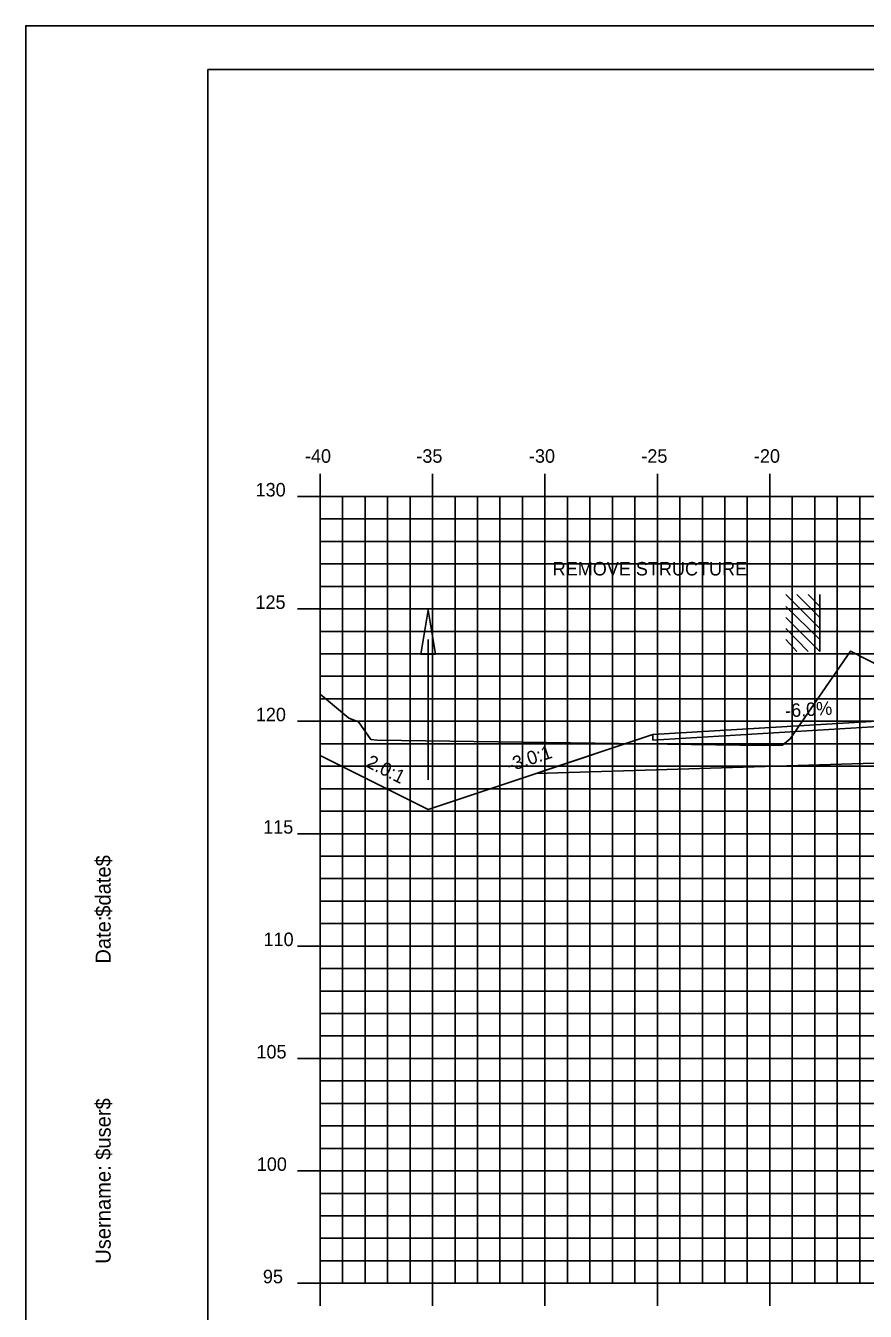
# Model space of a CAD drawing. Extents: x 850598 to 870284, y 366541 to 366651.
# Drawn here: x 859911.6 to 859948.9, y 366594 to 366651.2 of the extents above; entities that cross this region are included whole.
import ezdxf

# ---------------------------------------------------------------- set-up
doc = ezdxf.new("R2010")
doc.units = 0
for name, color, linetype in [('ANNOTATION', 7, 'Continuous'), ('BORDER', 7, 'Continuous'), ('D_Drainage_Ditch_Line', 7, 'Continuous'), ('D_Roadway_Centerline', 7, 'Continuous'), ('D_Roadway_Edge_Shoulder', 7, 'Continuous'), ('D_Roadway_SlopeLines', 7, 'Continuous'), ('D_Roadway_SubGrade', 7, 'Continuous'), ('H_V ANNOTATION', 7, 'Continuous'), ('MAJOR', 7, 'Continuous'), ('MINOR', 7, 'Continuous'), ('PLOT BOUNDARY', 7, 'Continuous'), ('S_Buildings_Ruins', 7, 'Continuous'), ('S_Roadway_Centerline', 7, 'Continuous')]:
    doc.layers.add(name, color=color, linetype=linetype)

msp = doc.modelspace()

# ---------------------------------------------------------------- linework, layer by layer
at = {"layer": 'BORDER'}
for p, q in [((860079.672, 366649.225), (859919.672, 366649.225)), ((859919.672, 366649.225), (859919.672, 366544.225))]:
    msp.add_line(p, q, dxfattribs=at)
at = {"layer": 'D_Drainage_Ditch_Line'}
msp.add_line((859929.472, 366617.616), (859929.472, 366623.859), dxfattribs=at)
msp.add_lwpolyline([(859929.144, 366623.203), (859929.8, 366623.203), (859929.472, 366625.172)], close=True, dxfattribs=at)
at = {"layer": 'D_Roadway_Centerline'}
msp.add_lwpolyline([(859924.672, 366618.704), (859929.472, 366616.304), (859934.283, 366617.907), (859939.472, 366619.637), (859953.672, 366620.489), (859964.672, 366620.819), (859975.672, 366620.489), (859979.672, 366620.249), (859981.672, 366620.129), (859987.672, 366618.129), (860031.515, 366608.243), (860048.263, 366604.467), (860058.125, 366602.243), (860062.125, 366602.243)], dxfattribs=at)
at = {"layer": 'D_Roadway_Edge_Shoulder'}
msp.add_lwpolyline([(859953.672, 366620.489), (859939.472, 366619.637), (859939.472, 366619.387), (859952.672, 366620.179), (859953.672, 366620.239)], close=True, dxfattribs=at)
at = {"layer": 'D_Roadway_SlopeLines'}
for points in [[(859939.472, 366619.637), (859929.472, 366616.304)], [(859929.472, 366616.304), (859924.672, 366618.704)]]:
    msp.add_lwpolyline(points, dxfattribs=at)
at = {"layer": 'D_Roadway_SubGrade'}
msp.add_lwpolyline([(859953.672, 366619.989), (859952.672, 366619.929), (859952.672, 366620.179), (859939.472, 366619.387), (859939.472, 366619.637), (859934.283, 366617.907), (859953.672, 366618.489)], close=True, dxfattribs=at)
msp.add_lwpolyline([(859939.472, 366619.637), (859934.283, 366617.907), (859939.472, 366619.637)], dxfattribs=at)
at = {"layer": 'MAJOR'}
for p, q in [((859924.672, 366631.227), (859924.672, 366630.225)), ((859924.672, 366631.227), (859924.672, 366630.225)), ((859929.672, 366631.227), (859929.672, 366630.225)), ((859929.672, 366631.227), (859929.672, 366630.225)), ((859934.672, 366631.227), (859934.672, 366630.225)), ((859934.672, 366631.227), (859934.672, 366630.225)), ((859939.672, 366631.227), (859939.672, 366630.225)), ((859939.672, 366631.227), (859939.672, 366630.225)), ((859944.672, 366631.227), (859944.672, 366630.225)), ((859944.672, 366631.227), (859944.672, 366630.225)), ((859923.67, 366630.225), (859924.672, 366630.225)), ((859923.67, 366630.225), (859924.672, 366630.225)), ((859924.672, 366630.225), (860064.672, 366630.225)), ((859924.672, 366595.225), (859924.672, 366630.225)), ((859924.672, 366595.225), (859924.672, 366630.225)), ((859924.672, 366630.225), (860064.672, 366630.225)), ((859924.672, 366630.225), (860064.672, 366630.225)), ((859924.672, 366595.225), (859924.672, 366630.225)), ((859924.672, 366595.225), (859924.672, 366630.225)), ((859924.672, 366630.225), (860064.672, 366630.225)), ((859929.672, 366595.225), (859929.672, 366630.225)), ((859929.672, 366595.225), (859929.672, 366630.225)), ((859934.672, 366595.225), (859934.672, 366630.225)), ((859934.672, 366595.225), (859934.672, 366630.225)), ((859939.672, 366595.225), (859939.672, 366630.225)), ((859939.672, 366595.225), (859939.672, 366630.225)), ((859944.672, 366595.225), (859944.672, 366630.225)), ((859944.672, 366595.225), (859944.672, 366630.225)), ((859923.67, 366625.225), (859924.672, 366625.225)), ((859923.67, 366625.225), (859924.672, 366625.225)), ((859924.672, 366625.225), (860064.672, 366625.225)), ((859924.672, 366625.225), (860064.672, 366625.225)), ((859923.67, 366620.225), (859924.672, 366620.225)), ((859923.67, 366620.225), (859924.672, 366620.225)), ((859924.672, 366620.225), (860064.672, 366620.225)), ((859924.672, 366620.225), (860064.672, 366620.225)), ((859923.67, 366615.225), (859924.672, 366615.225)), ((859923.67, 366615.225), (859924.672, 366615.225)), ((859924.672, 366615.225), (860064.672, 366615.225)), ((859924.672, 366615.225), (860064.672, 366615.225)), ((859923.67, 366610.225), (859924.672, 366610.225)), ((859923.67, 366610.225), (859924.672, 366610.225)), ((859924.672, 366610.225), (860064.672, 366610.225)), ((859924.672, 366610.225), (860064.672, 366610.225)), ((859923.67, 366605.225), (859924.672, 366605.225)), ((859923.67, 366605.225), (859924.672, 366605.225)), ((859924.672, 366605.225), (860064.672, 366605.225)), ((859924.672, 366605.225), (860064.672, 366605.225)), ((859923.67, 366600.225), (859924.672, 366600.225)), ((859923.67, 366600.225), (859924.672, 366600.225)), ((859924.672, 366600.225), (860064.672, 366600.225)), ((859924.672, 366600.225), (860064.672, 366600.225)), ((859923.67, 366595.225), (859924.672, 366595.225)), ((859923.67, 366595.225), (859924.672, 366595.225)), ((859924.672, 366595.225), (860064.672, 366595.225)), ((859924.672, 366595.225), (860064.672, 366595.225)), ((859924.672, 366594.223), (859924.672, 366595.225)), ((859924.672, 366595.225), (860064.672, 366595.225)), ((859924.672, 366595.225), (860064.672, 366595.225)), ((859924.672, 366594.223), (859924.672, 366595.225)), ((859929.672, 366594.223), (859929.672, 366595.225)), ((859929.672, 366594.223), (859929.672, 366595.225)), ((859934.672, 366594.223), (859934.672, 366595.225)), ((859934.672, 366594.223), (859934.672, 366595.225)), ((859939.672, 366594.223), (859939.672, 366595.225)), ((859939.672, 366594.223), (859939.672, 366595.225)), ((859944.672, 366594.223), (859944.672, 366595.225)), ((859944.672, 366594.223), (859944.672, 366595.225))]:
    msp.add_line(p, q, dxfattribs=at)
at = {"layer": 'MINOR'}
for p, q in [((859925.672, 366595.225), (859925.672, 366630.225)), ((859925.672, 366595.225), (859925.672, 366630.225)), ((859926.672, 366595.225), (859926.672, 366630.225)), ((859926.672, 366595.225), (859926.672, 366630.225)), ((859927.672, 366595.225), (859927.672, 366630.225)), ((859927.672, 366595.225), (859927.672, 366630.225)), ((859928.672, 366595.225), (859928.672, 366630.225)), ((859928.672, 366595.225), (859928.672, 366630.225)), ((859930.672, 366595.225), (859930.672, 366630.225)), ((859930.672, 366595.225), (859930.672, 366630.225)), ((859931.672, 366595.225), (859931.672, 366630.225)), ((859931.672, 366595.225), (859931.672, 366630.225)), ((859932.672, 366595.225), (859932.672, 366630.225)), ((859932.672, 366595.225), (859932.672, 366630.225)), ((859933.672, 366595.225), (859933.672, 366630.225)), ((859933.672, 366595.225), (859933.672, 366630.225)), ((859935.672, 366595.225), (859935.672, 366630.225)), ((859935.672, 366595.225), (859935.672, 366630.225)), ((859936.672, 366595.225), (859936.672, 366630.225)), ((859936.672, 366595.225), (859936.672, 366630.225)), ((859937.672, 366595.225), (859937.672, 366630.225)), ((859937.672, 366595.225), (859937.672, 366630.225)), ((859938.672, 366595.225), (859938.672, 366630.225)), ((859938.672, 366595.225), (859938.672, 366630.225)), ((859940.672, 366595.225), (859940.672, 366630.225)), ((859940.672, 366595.225), (859940.672, 366630.225)), ((859941.672, 366595.225), (859941.672, 366630.225)), ((859941.672, 366595.225), (859941.672, 366630.225)), ((859942.672, 366595.225), (859942.672, 366630.225)), ((859942.672, 366595.225), (859942.672, 366630.225)), ((859943.672, 366595.225), (859943.672, 366630.225)), ((859943.672, 366595.225), (859943.672, 366630.225)), ((859945.672, 366595.225), (859945.672, 366630.225)), ((859945.672, 366595.225), (859945.672, 366630.225)), ((859946.672, 366595.225), (859946.672, 366630.225)), ((859946.672, 366595.225), (859946.672, 366630.225)), ((859947.672, 366595.225), (859947.672, 366630.225)), ((859947.672, 366595.225), (859947.672, 366630.225)), ((859948.672, 366595.225), (859948.672, 366630.225)), ((859948.672, 366595.225), (859948.672, 366630.225)), ((859924.672, 366629.225), (860064.672, 366629.225)), ((859924.672, 366629.225), (859925.674, 366629.225)), ((859924.672, 366629.225), (860064.672, 366629.225)), ((859924.672, 366629.225), (859925.674, 366629.225)), ((859924.672, 366628.225), (860064.672, 366628.225)), ((859924.672, 366628.225), (859925.674, 366628.225)), ((859924.672, 366628.225), (860064.672, 366628.225)), ((859924.672, 366628.225), (859925.674, 366628.225)), ((859924.672, 366627.225), (860064.672, 366627.225)), ((859924.672, 366627.225), (859925.674, 366627.225)), ((859924.672, 366627.225), (860064.672, 366627.225)), ((859924.672, 366627.225), (859925.674, 366627.225)), ((859924.672, 366626.225), (860064.672, 366626.225)), ((859924.672, 366626.225), (859925.674, 366626.225)), ((859924.672, 366626.225), (860064.672, 366626.225)), ((859924.672, 366626.225), (859925.674, 366626.225)), ((859924.672, 366624.225), (860064.672, 366624.225)), ((859924.672, 366624.225), (859925.674, 366624.225)), ((859924.672, 366624.225), (860064.672, 366624.225)), ((859924.672, 366624.225), (859925.674, 366624.225)), ((859924.672, 366623.225), (860064.672, 366623.225)), ((859924.672, 366623.225), (859925.674, 366623.225)), ((859924.672, 366623.225), (860064.672, 366623.225)), ((859924.672, 366623.225), (859925.674, 366623.225)), ((859924.672, 366622.225), (860064.672, 366622.225)), ((859924.672, 366622.225), (859925.674, 366622.225)), ((859924.672, 366622.225), (860064.672, 366622.225)), ((859924.672, 366622.225), (859925.674, 366622.225)), ((859924.672, 366621.225), (860064.672, 366621.225)), ((859924.672, 366621.225), (859925.674, 366621.225)), ((859924.672, 366621.225), (860064.672, 366621.225)), ((859924.672, 366621.225), (859925.674, 366621.225)), ((859924.672, 366619.225), (860064.672, 366619.225)), ((859924.672, 366619.225), (859925.674, 366619.225)), ((859924.672, 366619.225), (860064.672, 366619.225)), ((859924.672, 366619.225), (859925.674, 366619.225)), ((859924.672, 366618.225), (860064.672, 366618.225)), ((859924.672, 366618.225), (859925.674, 366618.225)), ((859924.672, 366618.225), (860064.672, 366618.225)), ((859924.672, 366618.225), (859925.674, 366618.225)), ((859924.672, 366617.225), (860064.672, 366617.225)), ((859924.672, 366617.225), (859925.674, 366617.225)), ((859924.672, 366617.225), (860064.672, 366617.225)), ((859924.672, 366617.225), (859925.674, 366617.225)), ((859924.672, 366616.225), (860064.672, 366616.225)), ((859924.672, 366616.225), (859925.674, 366616.225)), ((859924.672, 366616.225), (860064.672, 366616.225)), ((859924.672, 366616.225), (859925.674, 366616.225)), ((859924.672, 366614.225), (860064.672, 366614.225)), ((859924.672, 366614.225), (859925.674, 366614.225)), ((859924.672, 366614.225), (860064.672, 366614.225)), ((859924.672, 366614.225), (859925.674, 366614.225)), ((859924.672, 366613.225), (860064.672, 366613.225)), ((859924.672, 366613.225), (859925.674, 366613.225)), ((859924.672, 366613.225), (860064.672, 366613.225)), ((859924.672, 366613.225), (859925.674, 366613.225)), ((859924.672, 366612.225), (860064.672, 366612.225)), ((859924.672, 366612.225), (859925.674, 366612.225)), ((859924.672, 366612.225), (860064.672, 366612.225)), ((859924.672, 366612.225), (859925.674, 366612.225)), ((859924.672, 366611.225), (860064.672, 366611.225)), ((859924.672, 366611.225), (859925.674, 366611.225)), ((859924.672, 366611.225), (860064.672, 366611.225)), ((859924.672, 366611.225), (859925.674, 366611.225)), ((859924.672, 366609.225), (860064.672, 366609.225)), ((859924.672, 366609.225), (859925.674, 366609.225)), ((859924.672, 366609.225), (860064.672, 366609.225)), ((859924.672, 366609.225), (859925.674, 366609.225)), ((859924.672, 366608.225), (860064.672, 366608.225)), ((859924.672, 366608.225), (859925.674, 366608.225)), ((859924.672, 366608.225), (860064.672, 366608.225)), ((859924.672, 366608.225), (859925.674, 366608.225)), ((859924.672, 366607.225), (860064.672, 366607.225)), ((859924.672, 366607.225), (859925.674, 366607.225)), ((859924.672, 366607.225), (860064.672, 366607.225)), ((859924.672, 366607.225), (859925.674, 366607.225)), ((859924.672, 366606.225), (860064.672, 366606.225)), ((859924.672, 366606.225), (859925.674, 366606.225)), ((859924.672, 366606.225), (860064.672, 366606.225)), ((859924.672, 366606.225), (859925.674, 366606.225)), ((859924.672, 366604.225), (860064.672, 366604.225)), ((859924.672, 366604.225), (859925.674, 366604.225)), ((859924.672, 366604.225), (860064.672, 366604.225)), ((859924.672, 366604.225), (859925.674, 366604.225)), ((859924.672, 366603.225), (860064.672, 366603.225)), ((859924.672, 366603.225), (859925.674, 366603.225)), ((859924.672, 366603.225), (860064.672, 366603.225)), ((859924.672, 366603.225), (859925.674, 366603.225)), ((859924.672, 366602.225), (860064.672, 366602.225)), ((859924.672, 366602.225), (859925.674, 366602.225)), ((859924.672, 366602.225), (860064.672, 366602.225)), ((859924.672, 366602.225), (859925.674, 366602.225)), ((859924.672, 366601.225), (860064.672, 366601.225)), ((859924.672, 366601.225), (859925.674, 366601.225)), ((859924.672, 366601.225), (860064.672, 366601.225)), ((859924.672, 366601.225), (859925.674, 366601.225)), ((859924.672, 366599.225), (860064.672, 366599.225)), ((859924.672, 366599.225), (859925.674, 366599.225)), ((859924.672, 366599.225), (860064.672, 366599.225)), ((859924.672, 366599.225), (859925.674, 366599.225)), ((859924.672, 366598.225), (860064.672, 366598.225)), ((859924.672, 366598.225), (859925.674, 366598.225)), ((859924.672, 366598.225), (860064.672, 366598.225)), ((859924.672, 366598.225), (859925.674, 366598.225)), ((859924.672, 366597.225), (860064.672, 366597.225)), ((859924.672, 366597.225), (859925.674, 366597.225)), ((859924.672, 366597.225), (860064.672, 366597.225)), ((859924.672, 366597.225), (859925.674, 366597.225)), ((859924.672, 366596.225), (860064.672, 366596.225)), ((859924.672, 366596.225), (859925.674, 366596.225)), ((859924.672, 366596.225), (860064.672, 366596.225)), ((859924.672, 366596.225), (859925.674, 366596.225))]:
    msp.add_line(p, q, dxfattribs=at)
at = {"layer": 'PLOT BOUNDARY'}
msp.add_lwpolyline([(859911.579, 366541.166), (860081.579, 366541.166), (860081.579, 366651.166), (859911.579, 366651.166)], close=True, dxfattribs=at)
at = {"layer": 'S_Buildings_Ruins'}
for p, q in [((859946.898, 366624.352), (859945.389, 366625.861)), ((859946.898, 366624.844), (859945.881, 366625.861)), ((859946.898, 366625.336), (859946.373, 366625.861)), ((859946.898, 366623.335), (859946.898, 366625.861)), ((859946.898, 366623.86), (859945.389, 366625.336)), ((859946.898, 366623.335), (859945.389, 366624.844)), ((859946.373, 366623.335), (859945.389, 366624.352)), ((859945.881, 366623.335), (859945.389, 366623.86))]:
    msp.add_line(p, q, dxfattribs=at)
at = {"layer": 'S_Roadway_Centerline'}
msp.add_lwpolyline([(859924.672, 366621.432), (859925.954, 366620.358), (859926.383, 366620.196), (859926.925, 366619.416), (859927.202, 366619.387), (859944.415, 366619.143), (859945.229, 366619.163), (859945.578, 366619.444), (859948.257, 366623.337), (859949.658, 366622.633), (859950.794, 366622.502), (859957.598, 366618.251), (859958.675, 366617.764), (859964.331, 366618.619), (859964.839, 366618.69), (859968.905, 366619.279), (859969.432, 366619.328), (859972.774, 366619.545), (859973.346, 366619.584), (859982.841, 366619.937), (859984.271, 366619.989), (859994.181, 366619.636)], dxfattribs=at)

# ---------------------------------------------------------------- texts
at = {"layer": 'ANNOTATION'}
for s, rotation, p in [('-6.0%', 3.4336, (859945.369, 366620.393)), ('2.0:1', 333.4349, (859926.666, 366618.225)), ('-3.0:1', 18.4348, (859933.093, 366617.965))]:
    msp.add_text(s, height=0.6, rotation=rotation, dxfattribs=at).set_placement(p)
at = {"layer": 'BORDER'}
for s, p in [('$date$', (859915.357, 366611.53)), ('Date:', (859915.357, 366609.442)), ('$user$', (859915.357, 366600.717)), ('Username:', (859915.357, 366596.093))]:
    msp.add_text(s, height=0.6696, rotation=90, dxfattribs=at).set_placement(p)
at = {"layer": 'H_V ANNOTATION'}
for s, p in [('-40', (859923.998, 366631.725)), ('-35', (859928.952, 366631.725)), ('-30', (859933.96, 366631.725)), ('-25', (859938.957, 366631.725)), ('-20', (859943.965, 366631.725)), ('130', (859921.802, 366630.225)), ('REMOVE STRUCTURE', (859935.014, 366626.711)), ('125', (859921.796, 366625.225)), ('120', (859921.812, 366620.225)), ('115', (859922.139, 366615.225)), ('110', (859922.155, 366610.225)), ('105', (859921.839, 366605.225)), ('100', (859921.855, 366600.225)), ('95', (859922.128, 366595.225))]:
    msp.add_text(s, height=0.6, dxfattribs=at).set_placement(p)

doc.saveas('drawing.dxf')
